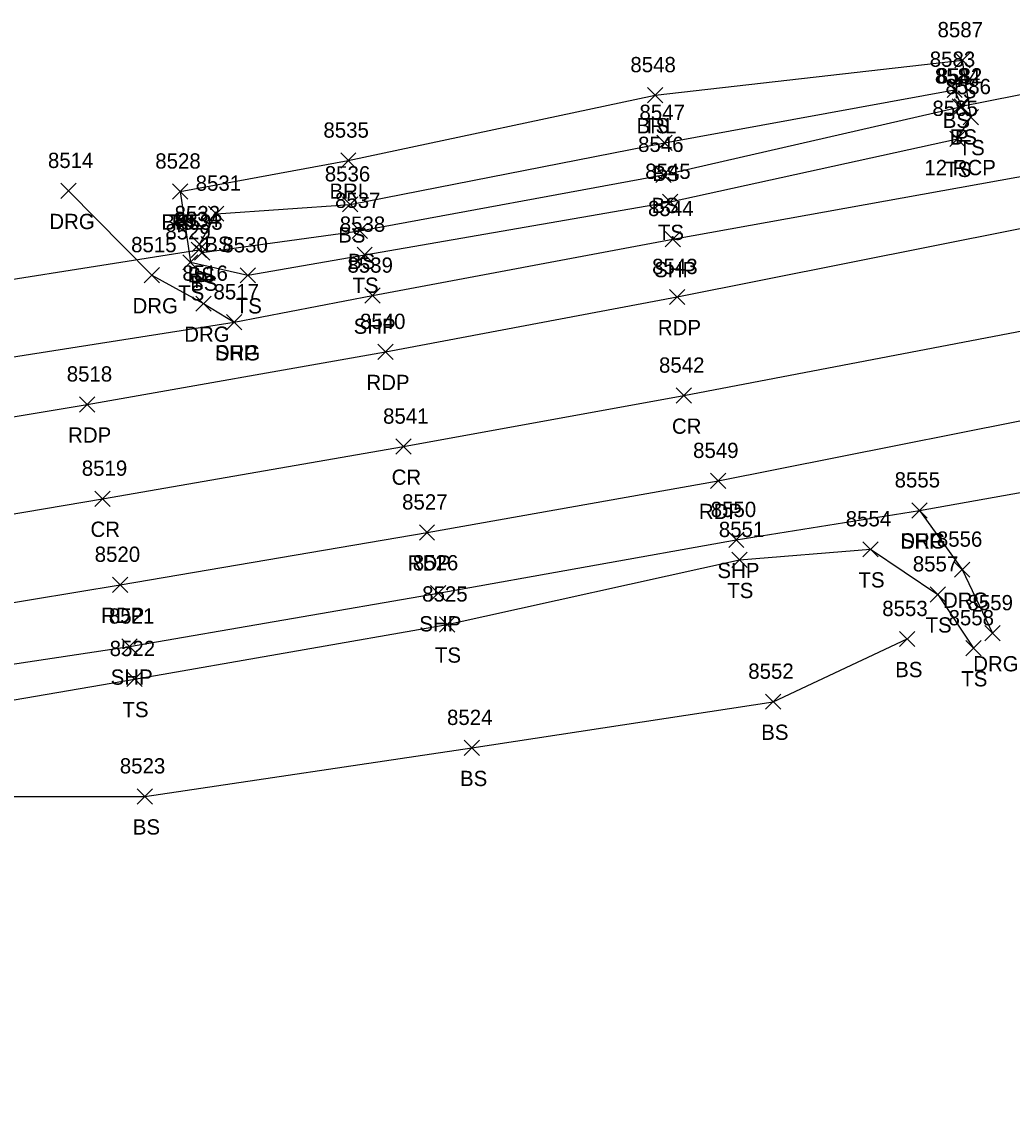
# Model space of a CAD drawing. Extents: x 1611797 to 1633212, y 298978 to 305475.
# Drawn here: x 1627719.2 to 1627848.8, y 304151.3 to 304293.9 of the extents above; entities that cross this region are included whole.
import ezdxf

# ---------------------------------------------------------------- set-up
doc = ezdxf.new("R2010")
doc.units = 0
for name, color, linetype in [('D_A', 7, 'Continuous'), ('D_C', 7, 'Continuous'), ('D_I', 7, 'Continuous'), ('D_TIC', 7, 'Continuous'), ('DCP', 7, 'Continuous'), ('L_A', 7, 'Continuous'), ('L_I', 7, 'Continuous'), ('L_TIC', 7, 'Continuous'), ('LABL', 7, 'Continuous'), ('LELB', 7, 'Continuous'), ('P_A', 7, 'Continuous'), ('P_I', 7, 'Continuous'), ('P_TIC', 7, 'Continuous'), ('PET', 7, 'Continuous'), ('PRC', 7, 'Continuous'), ('PSP', 7, 'Continuous'), ('R_A', 7, 'Continuous'), ('R_I', 7, 'Continuous'), ('R_TIC', 7, 'Continuous'), ('RDG', 7, 'Continuous')]:
    doc.layers.add(name, color=color, linetype=linetype)

msp = doc.modelspace()

# ---------------------------------------------------------------- linework, layer by layer
at = {"layer": 'D_TIC'}
for points in [[(1627840.94, 304281.78), (1627842.94, 304283.78)], [(1627842.94, 304281.78), (1627840.94, 304283.78)], [(1627741.35, 304262.99), (1627743.35, 304264.99)], [(1627743.35, 304262.99), (1627741.35, 304264.99)]]:
    msp.add_lwpolyline(points, dxfattribs=at)
at = {"layer": 'DCP'}
for points in [[(1627841.94, 304282.78), (1627878.83, 304290.08)], [(1627702.52, 304257.7), (1627742.35, 304263.99)]]:
    msp.add_lwpolyline(points, dxfattribs=at)
at = {"layer": 'L_TIC'}
for points in [[(1627841.29, 304287.84), (1627843.29, 304289.84)], [(1627843.29, 304287.84), (1627841.29, 304289.84)], [(1627841.29, 304287.84), (1627843.29, 304289.84)], [(1627843.29, 304287.84), (1627841.29, 304289.84)], [(1627840.27, 304283.97), (1627842.27, 304285.97)], [(1627842.27, 304283.97), (1627840.27, 304285.97)], [(1627840.27, 304283.97), (1627842.27, 304285.97)], [(1627842.27, 304283.97), (1627840.27, 304285.97)], [(1627801.08, 304283.26), (1627803.08, 304285.26)], [(1627803.08, 304283.26), (1627801.08, 304285.26)], [(1627801.08, 304283.26), (1627803.08, 304285.26)], [(1627803.08, 304283.26), (1627801.08, 304285.26)], [(1627841.19, 304281.79), (1627843.19, 304283.79)], [(1627843.19, 304281.79), (1627841.19, 304283.79)], [(1627842.38, 304280.39), (1627844.38, 304282.39)], [(1627844.38, 304280.39), (1627842.38, 304282.39)], [(1627802.27, 304277.01), (1627804.27, 304279.01)], [(1627804.27, 304277.01), (1627802.27, 304279.01)], [(1627840.62, 304277.54), (1627842.62, 304279.54)], [(1627842.62, 304277.54), (1627840.62, 304279.54)], [(1627760.9, 304274.69), (1627762.9, 304276.69)], [(1627762.9, 304274.69), (1627760.9, 304276.69)], [(1627802.15, 304272.82), (1627804.15, 304274.82)], [(1627804.15, 304272.82), (1627802.15, 304274.82)], [(1627738.89, 304270.64), (1627740.89, 304272.64)], [(1627740.89, 304270.64), (1627738.89, 304272.64)], [(1627738.89, 304270.64), (1627740.89, 304272.64)], [(1627740.89, 304270.64), (1627738.89, 304272.64)], [(1627803.02, 304269.29), (1627805.02, 304271.29)], [(1627805.02, 304269.29), (1627803.02, 304271.29)], [(1627761.13, 304268.96), (1627763.13, 304270.96)], [(1627763.13, 304268.96), (1627761.13, 304270.96)], [(1627743.61, 304267.74), (1627745.61, 304269.74)], [(1627745.61, 304267.74), (1627743.61, 304269.74)], [(1627743.61, 304267.74), (1627745.61, 304269.74)], [(1627745.61, 304267.74), (1627743.61, 304269.74)], [(1627762.42, 304265.49), (1627764.42, 304267.49)], [(1627764.42, 304265.49), (1627762.42, 304267.49)], [(1627741.42, 304263.75), (1627743.42, 304265.75)], [(1627743.42, 304263.75), (1627741.42, 304265.75)], [(1627741.76, 304262.64), (1627743.76, 304264.64)], [(1627743.76, 304262.64), (1627741.76, 304264.64)], [(1627763.04, 304262.37), (1627765.04, 304264.37)], [(1627765.04, 304262.37), (1627763.04, 304264.37)], [(1627740.22, 304261.37), (1627742.22, 304263.37)], [(1627742.22, 304261.37), (1627740.22, 304263.37)], [(1627747.75, 304259.67), (1627749.75, 304261.67)], [(1627749.75, 304259.67), (1627747.75, 304261.67)], [(1627829.27, 304223.79), (1627831.27, 304225.79)], [(1627831.27, 304223.79), (1627829.27, 304225.79)], [(1627812.09, 304222.4), (1627814.09, 304224.4)], [(1627814.09, 304222.4), (1627812.09, 304224.4)], [(1627838.05, 304217.89), (1627840.05, 304219.89)], [(1627840.05, 304217.89), (1627838.05, 304219.89)], [(1627773.83, 304213.95), (1627775.83, 304215.95)], [(1627775.83, 304213.95), (1627773.83, 304215.95)], [(1627834.05, 304212.05), (1627836.05, 304214.05)], [(1627836.05, 304212.05), (1627834.05, 304214.05)], [(1627842.73, 304210.84), (1627844.73, 304212.84)], [(1627844.73, 304210.84), (1627842.73, 304212.84)], [(1627732.92, 304206.81), (1627734.92, 304208.81)], [(1627734.92, 304206.81), (1627732.92, 304208.81)], [(1627816.51, 304203.84), (1627818.51, 304205.84)], [(1627818.51, 304203.84), (1627816.51, 304205.84)], [(1627777.08, 304197.79), (1627779.08, 304199.79)], [(1627779.08, 304197.79), (1627777.08, 304199.79)], [(1627734.25, 304191.44), (1627736.25, 304193.44)], [(1627736.25, 304191.44), (1627734.25, 304193.44)]]:
    msp.add_lwpolyline(points, dxfattribs=at)
at = {"layer": 'LABL'}
msp.add_lwpolyline([(1627739.89, 304271.64), (1627761.9, 304275.69), (1627802.08, 304284.26)], dxfattribs=at)
at = {"layer": 'LELB'}
for points in [[(1627739.89, 304271.64), (1627741.22, 304262.37), (1627748.75, 304260.67), (1627764.04, 304263.37), (1627804.02, 304270.29), (1627841.62, 304278.54), (1627843.38, 304281.39), (1627842.29, 304288.84)], [(1627802.08, 304284.26), (1627842.29, 304288.84)], [(1627744.61, 304268.74), (1627742.42, 304264.75), (1627742.76, 304263.64), (1627763.42, 304266.49), (1627803.15, 304273.82), (1627842.19, 304282.79), (1627841.27, 304284.97)], [(1627744.61, 304268.74), (1627762.13, 304269.96), (1627803.27, 304278.01), (1627841.27, 304284.97)], [(1627513.94, 304175.98), (1627521.44, 304177.41), (1627555.05, 304179.97), (1627588.22, 304184.86), (1627632.66, 304192), (1627693.45, 304200.85), (1627733.92, 304207.81), (1627774.83, 304214.95), (1627813.09, 304223.4), (1627830.27, 304224.79), (1627839.05, 304218.89), (1627843.73, 304211.84)], [(1627502.46, 304166.64), (1627520.09, 304169.65), (1627556.55, 304172.45), (1627588.61, 304176.9), (1627633.98, 304183.64), (1627672.44, 304189.77), (1627685.51, 304192.43), (1627735.25, 304192.44), (1627778.08, 304198.79), (1627817.51, 304204.84), (1627835.05, 304213.05)]]:
    msp.add_lwpolyline(points, dxfattribs=at)
at = {"layer": 'P_TIC'}
for points in [[(1627803.39, 304264.42), (1627805.39, 304266.42)], [(1627805.39, 304264.42), (1627803.39, 304266.42)], [(1627764.06, 304257.01), (1627766.06, 304259.01)], [(1627766.06, 304257.01), (1627764.06, 304259.01)], [(1627803.93, 304256.83), (1627805.93, 304258.83)], [(1627805.93, 304256.83), (1627803.93, 304258.83)], [(1627745.94, 304253.52), (1627747.94, 304255.52)], [(1627747.94, 304253.52), (1627745.94, 304255.52)], [(1627765.78, 304249.64), (1627767.78, 304251.64)], [(1627767.78, 304249.64), (1627765.78, 304251.64)], [(1627804.83, 304243.92), (1627806.83, 304245.92)], [(1627806.83, 304243.92), (1627804.83, 304245.92)], [(1627726.73, 304242.76), (1627728.73, 304244.76)], [(1627728.73, 304242.76), (1627726.73, 304244.76)], [(1627768.14, 304237.24), (1627770.14, 304239.24)], [(1627770.14, 304237.24), (1627768.14, 304239.24)], [(1627809.3, 304232.75), (1627811.3, 304234.75)], [(1627811.3, 304232.75), (1627809.3, 304234.75)], [(1627728.71, 304230.42), (1627730.71, 304232.42)], [(1627730.71, 304230.42), (1627728.71, 304232.42)], [(1627835.67, 304228.89), (1627837.67, 304230.89)], [(1627837.67, 304228.89), (1627835.67, 304230.89)], [(1627771.2, 304226), (1627773.2, 304228)], [(1627773.2, 304226), (1627771.2, 304228)], [(1627811.69, 304225.02), (1627813.69, 304227.02)], [(1627813.69, 304225.02), (1627811.69, 304227.02)], [(1627731.05, 304219.15), (1627733.05, 304221.15)], [(1627733.05, 304219.15), (1627731.05, 304221.15)], [(1627772.66, 304218.04), (1627774.66, 304220.04)], [(1627774.66, 304218.04), (1627772.66, 304220.04)], [(1627732.25, 304211.06), (1627734.25, 304213.06)], [(1627734.25, 304211.06), (1627732.25, 304213.06)]]:
    msp.add_lwpolyline(points, dxfattribs=at)
at = {"layer": 'PET'}
for points in [[(1627468.65, 304200.39), (1627509.72, 304207.63), (1627550.47, 304213.99), (1627583.99, 304219.82), (1627630.73, 304227.33), (1627674.02, 304234.8), (1627727.73, 304243.76), (1627766.78, 304250.64), (1627804.93, 304257.83), (1627871.73, 304271.16)], [(1627477.7, 304178.83), (1627519.8, 304185.67), (1627552.84, 304190.69), (1627585.85, 304196.53), (1627631.08, 304203.5), (1627691.37, 304213.42), (1627732.05, 304220.15), (1627772.2, 304227), (1627810.3, 304233.75), (1627865.14, 304244.67)]]:
    msp.add_lwpolyline(points, dxfattribs=at)
at = {"layer": 'PRC'}
msp.add_lwpolyline([(1627250.94, 304151.35), (1627286.78, 304158.21), (1627326.18, 304165.03), (1627359.67, 304171.21), (1627391.41, 304176.36), (1627426.14, 304181.92), (1627454.34, 304186.02), (1627471.65, 304189.25), (1627512.67, 304195.94), (1627550.92, 304201.88), (1627586.13, 304207.89), (1627632.19, 304215.08), (1627676.13, 304222.32), (1627729.71, 304231.42), (1627769.14, 304238.24), (1627805.83, 304244.92), (1627874.04, 304257.97)], dxfattribs=at)
at = {"layer": 'PSP'}
for points in [[(1627478.46, 304176.47), (1627553.74, 304183.53), (1627587.55, 304188.9), (1627632.22, 304195.98), (1627692.73, 304205.95), (1627733.25, 304212.06), (1627773.66, 304219.04), (1627812.69, 304226.02), (1627836.67, 304229.89), (1627862.31, 304234.47), (1627868.47, 304235.99), (1627889.12, 304240.45), (1627921.13, 304246.03), (1627972.26, 304255.87), (1627993.74, 304259.59), (1628028.77, 304266.82), (1628078.62, 304279.32)], [(1627467.59, 304203.62), (1627509.17, 304214.66), (1627548.66, 304221.7), (1627582.68, 304228.02), (1627590, 304229.03), (1627632.37, 304235.84), (1627673.37, 304242.59), (1627707.19, 304248.3), (1627746.94, 304254.52), (1627765.06, 304258.01), (1627804.39, 304265.42), (1627852.07, 304273.99)]]:
    msp.add_lwpolyline(points, dxfattribs=at)
at = {"layer": 'R_TIC'}
for points in [[(1627724.28, 304270.72), (1627726.28, 304272.72)], [(1627726.28, 304270.72), (1627724.28, 304272.72)], [(1627735.17, 304259.69), (1627737.17, 304261.69)], [(1627737.17, 304259.69), (1627735.17, 304261.69)], [(1627741.93, 304255.96), (1627743.93, 304257.96)], [(1627743.93, 304255.96), (1627741.93, 304257.96)], [(1627745.94, 304253.52), (1627747.94, 304255.52)], [(1627747.94, 304253.52), (1627745.94, 304255.52)], [(1627835.67, 304228.89), (1627837.67, 304230.89)], [(1627837.67, 304228.89), (1627835.67, 304230.89)], [(1627841.26, 304221.13), (1627843.26, 304223.13)], [(1627843.26, 304221.13), (1627841.26, 304223.13)], [(1627845.21, 304212.81), (1627847.21, 304214.81)], [(1627847.21, 304212.81), (1627845.21, 304214.81)]]:
    msp.add_lwpolyline(points, dxfattribs=at)
at = {"layer": 'RDG'}
for points in [[(1627725.28, 304271.72), (1627736.17, 304260.69), (1627742.93, 304256.96), (1627746.94, 304254.52)], [(1627836.67, 304229.89), (1627842.26, 304222.13), (1627846.21, 304213.81)]]:
    msp.add_lwpolyline(points, dxfattribs=at)

# ---------------------------------------------------------------- texts
at = {"layer": 'D_A'}
for p in [(1627841.32, 304277.78), (1627741.72, 304258.99)]:
    msp.add_text('P', height=2, dxfattribs=at).set_placement(p)
at = {"layer": 'D_C'}
msp.add_text('12 RCP', height=2, dxfattribs=at).set_placement((1627837.3, 304273.78))
at = {"layer": 'D_I'}
for s, p in [('8584', (1627838.68, 304285.78)), ('8534', (1627739.09, 304266.99))]:
    msp.add_text(s, height=2, dxfattribs=at).set_placement(p)
at = {"layer": 'L_A'}
for s, p in [('TS', (1627840.7, 304283.84)), ('TS', (1627840.7, 304283.84)), ('TS', (1627800.49, 304279.26)), ('BS', (1627839.71, 304279.97)), ('BS', (1627839.71, 304279.97)), ('BRL', (1627799.63, 304279.26)), ('BS', (1627840.63, 304277.79)), ('TS', (1627841.79, 304276.39)), ('TS', (1627840.03, 304273.54)), ('BS', (1627801.71, 304273.01)), ('BRL', (1627759.44, 304270.69)), ('BS', (1627801.59, 304268.82)), ('BRL', (1627737.44, 304266.64)), ('TS', (1627738.3, 304266.64)), ('TS', (1627802.43, 304265.29)), ('BS', (1627743.05, 304263.74)), ('BS', (1627743.05, 304263.74)), ('BS', (1627760.57, 304264.96)), ('BS', (1627761.86, 304261.49)), ('BS', (1627740.87, 304259.75)), ('BS', (1627741.2, 304258.64)), ('TS', (1627762.45, 304258.37)), ('TS', (1627739.63, 304257.37)), ('TS', (1627747.16, 304255.67)), ('TS', (1627828.68, 304219.79)), ('TS', (1627811.5, 304218.4)), ('TS', (1627837.46, 304213.89)), ('TS', (1627773.24, 304209.95)), ('BS', (1627833.49, 304208.05)), ('TS', (1627842.14, 304206.84)), ('TS', (1627732.33, 304202.81)), ('BS', (1627815.95, 304199.84)), ('BS', (1627776.52, 304193.79)), ('BS', (1627733.69, 304187.44))]:
    msp.add_text(s, height=2, dxfattribs=at).set_placement(p)
at = {"layer": 'L_I'}
for s, p in [('8587', (1627839.03, 304291.84)), ('8587', (1627839.03, 304291.84)), ('8583', (1627838.01, 304287.97)), ('8583', (1627838.01, 304287.97)), ('8548', (1627798.82, 304287.26)), ('8548', (1627798.82, 304287.26)), ('8582', (1627838.93, 304285.79)), ('8586', (1627840.07, 304284.39)), ('8547', (1627800.01, 304281.01)), ('8585', (1627838.36, 304281.54)), ('8535', (1627758.64, 304278.69)), ('8546', (1627799.83, 304276.82)), ('8528', (1627736.63, 304274.64)), ('8528', (1627736.63, 304274.64)), ('8536', (1627758.82, 304272.96)), ('8545', (1627800.76, 304273.29)), ('8531', (1627741.92, 304271.74)), ('8531', (1627741.92, 304271.74)), ('8537', (1627760.16, 304269.49)), ('8532', (1627739.16, 304267.75)), ('8533', (1627739.5, 304266.64)), ('8529', (1627737.95, 304265.37)), ('8538', (1627760.78, 304266.37)), ('8530', (1627745.41, 304263.67)), ('8554', (1627827.01, 304227.79)), ('8551', (1627810.4, 304226.4)), ('8557', (1627835.79, 304221.89)), ('8525', (1627771.57, 304217.95)), ('8553', (1627831.79, 304216.05)), ('8558', (1627840.47, 304214.84)), ('8522', (1627730.66, 304210.81)), ('8552', (1627814.25, 304207.84)), ('8524', (1627774.82, 304201.79)), ('8523', (1627731.99, 304195.44))]:
    msp.add_text(s, height=2, dxfattribs=at).set_placement(p)
at = {"layer": 'P_A'}
for s, p in [('SHP', (1627801.93, 304260.42)), ('SHP', (1627762.6, 304253.01)), ('RDP', (1627802.42, 304252.83)), ('SHP', (1627744.48, 304249.52)), ('RDP', (1627764.27, 304245.64)), ('CR', (1627804.26, 304239.92)), ('RDP', (1627725.22, 304238.76)), ('CR', (1627767.57, 304233.24)), ('RDP', (1627807.79, 304228.75)), ('CR', (1627728.15, 304226.42)), ('SHP', (1627834.21, 304224.89)), ('RDP', (1627769.68, 304222)), ('SHP', (1627810.22, 304221.02)), ('RDP', (1627729.54, 304215.15)), ('SHP', (1627771.19, 304214.04)), ('SHP', (1627730.79, 304207.06))]:
    msp.add_text(s, height=2, dxfattribs=at).set_placement(p)
at = {"layer": 'P_I'}
for s, p in [('8544', (1627801.13, 304268.42)), ('8539', (1627761.79, 304261.01)), ('8543', (1627801.67, 304260.83)), ('8517', (1627744.25, 304257.52)), ('8540', (1627763.43, 304253.64)), ('8542', (1627802.57, 304247.92)), ('8518', (1627725.04, 304246.76)), ('8541', (1627766.45, 304241.24)), ('8549', (1627807.03, 304236.75)), ('8519', (1627727.01, 304234.42)), ('8555', (1627833.41, 304232.89)), ('8527', (1627768.94, 304230)), ('8550', (1627809.34, 304229.02)), ('8520', (1627728.7, 304223.15)), ('8526', (1627770.34, 304222.04)), ('8521', (1627730.56, 304215.06))]:
    msp.add_text(s, height=2, dxfattribs=at).set_placement(p)
at = {"layer": 'R_A'}
for p in [(1627722.76, 304266.72), (1627733.65, 304255.69), (1627740.42, 304251.96), (1627744.43, 304249.52), (1627834.16, 304224.89), (1627839.75, 304217.13), (1627843.7, 304208.81)]:
    msp.add_text('DRG', height=2, dxfattribs=at).set_placement(p)
at = {"layer": 'R_I'}
for s, p in [('8514', (1627722.58, 304274.72)), ('8515', (1627733.47, 304263.69)), ('8516', (1627740.18, 304259.96)), ('8517', (1627744.25, 304257.52)), ('8555', (1627833.41, 304232.89)), ('8556', (1627838.94, 304225.13)), ('8559', (1627842.95, 304216.81))]:
    msp.add_text(s, height=2, dxfattribs=at).set_placement(p)

doc.saveas('drawing.dxf')
